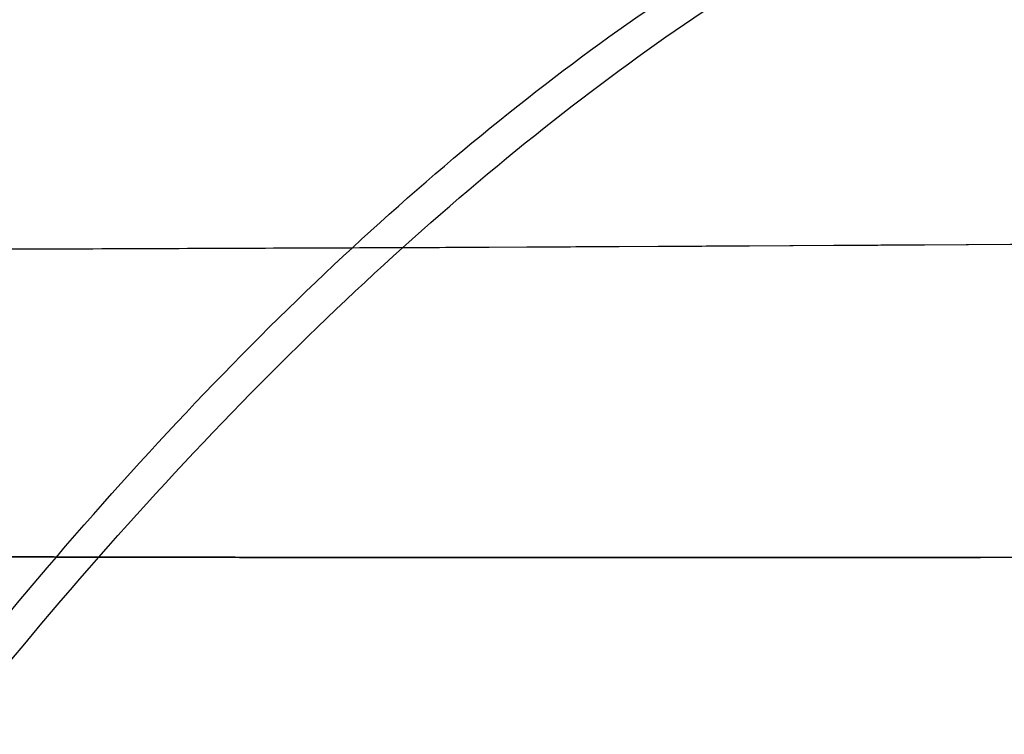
# Model space of a CAD drawing. Header units: millimetres. Extents: x 60 to 680, y -382 to -238.
# Tile 598 of 656: x 88.92 to 90.7, y -276.11 to -274.82. Entities that reach past the tile are written whole.
import ezdxf

# ---------------------------------------------------------------- set-up
doc = ezdxf.new("R2010")
doc.units = ezdxf.units.MM
doc.layers.add('Predeterminada', color=7, linetype='Continuous', true_color=0x000000)

msp = doc.modelspace()

# ---------------------------------------------------------------- linework, layer by layer
at = {"layer": 'Predeterminada'}
for points in [[(84.8248, -290.5512, 449.1451), (84.8247, -289.7639, 449.145), (84.8849, -288.1138, 449.2902), (85.1895, -285.4973, 450.0255), (85.7242, -282.8633, 451.3164), (86.4769, -280.3657, 453.1333), (87.4057, -278.1649, 455.3751), (88.2728, -276.6911, 457.4678), (88.9864, -275.7695, 459.1895), (89.7019, -275.0234, 460.9159), (90.2288, -274.6632, 462.1869), (90.5673, -274.5056, 463.0033)], [(84.8297, -290.5512, 893.0555), (84.8296, -289.7639, 893.0556), (84.8902, -288.1138, 892.9104), (85.1973, -285.4973, 892.1751), (85.7378, -282.8633, 890.8842), (86.5009, -280.3657, 889.0673), (87.4463, -278.1649, 886.8255), (88.3323, -276.6911, 884.7328), (89.0632, -275.7695, 883.0111), (89.7972, -275.0234, 881.2847), (90.3386, -274.6632, 880.0137), (90.6867, -274.5056, 879.1973)]]:
    msp.add_open_spline(points, degree=3, knots=[0, 0, 0, 0, 2.945243, 5.890486, 8.835729, 11.780972, 14.726216, 17.671459, 19.14408, 20.616702, 23.561945, 23.561945, 23.561945, 23.561945], dxfattribs=at)
for points in [[(72.4407, -275.2639, 486.1003), (72.4353, -275.3289, 484.2854), (72.7841, -275.3976, 480.6557), (74.3627, -275.378, 475.4203), (76.9355, -275.3091, 470.5954), (80.4026, -275.2536, 466.3662), (84.6296, -275.2379, 462.8955), (89.4535, -275.2398, 460.3165), (94.6883, -275.1954, 458.7285), (98.3179, -275.0801, 458.3707), (100.1327, -274.9888, 458.3709)], [(100.1792, -274.9888, 883.8297), (98.3683, -275.0801, 883.8299), (94.7491, -275.1954, 883.4721), (89.5415, -275.2398, 881.8841), (84.7611, -275.2379, 879.3051), (80.5982, -275.2536, 875.8343), (77.2188, -275.3091, 871.6052), (74.7562, -275.378, 866.7803), (73.3065, -275.3976, 861.5449), (73.0506, -275.3289, 857.9152), (73.1025, -275.2639, 856.1003)], [(71.0429, -275.862, 486.1003), (71.0372, -275.9221, 484.1939), (71.4037, -275.9762, 480.3812), (73.062, -275.9285, 474.8819), (75.7649, -275.8365, 469.8137), (79.407, -275.7728, 465.3714), (83.8474, -275.7685, 461.7257), (88.9147, -275.7981, 459.0166), (94.4136, -275.7878, 457.3485), (98.2262, -275.691, 456.9727), (100.1325, -275.6059, 456.9729)], [(100.1694, -275.6059, 885.2277), (98.2664, -275.6909, 885.2278), (94.4627, -275.7878, 884.8521), (88.9888, -275.7981, 883.184), (83.9634, -275.7685, 880.4749), (79.5869, -275.7728, 876.8292), (76.0339, -275.8365, 872.3869), (73.4452, -275.9285, 867.3187), (71.9214, -275.9762, 861.8194), (71.6528, -275.9221, 858.0067), (71.7075, -275.862, 856.1003)]]:
    msp.add_open_spline(points, degree=3, dxfattribs=at)

doc.saveas('drawing.dxf')
